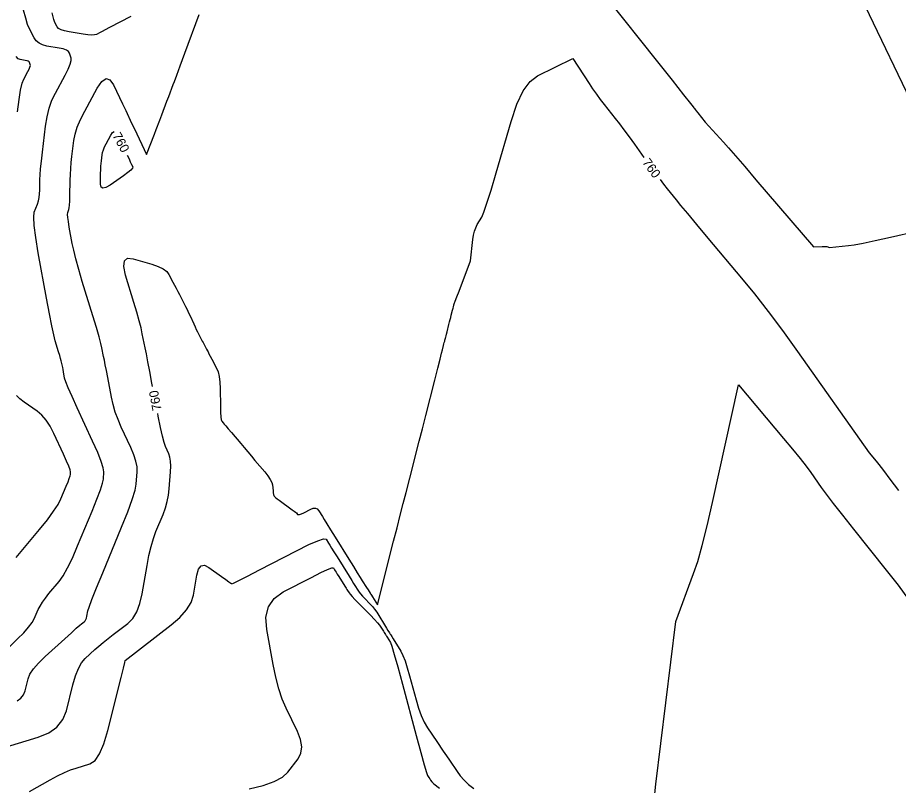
# Model space of a CAD drawing. Extents: x 2082232 to 2083549, y 592624 to 593832.
# Drawn here: x 2082682.7 to 2082749.8, y 593442.6 to 593501.1 of the extents above; entities that cross this region are included whole.
import ezdxf

# ---------------------------------------------------------------- set-up
doc = ezdxf.new("R2010")
doc.units = 0
for name, color, linetype in [('DT_X_Contour_Major', 7, 'Continuous'), ('DT_X_Contour_Minor', 7, 'Continuous'), ('GE_X_CL_5', 7, 'Continuous')]:
    doc.layers.add(name, color=color, linetype=linetype)

msp = doc.modelspace()

# ---------------------------------------------------------------- linework, layer by layer
at = {"layer": 'DT_X_Contour_Major'}
for points in [[(2082692.992, 593473.02), (2082692.944, 593473.275), (2082692.777, 593474.153), (2082692.635, 593474.894), (2082692.518, 593475.5), (2082692.425, 593475.97), (2082692.211, 593477.041), (2082692.111, 593477.49), (2082691.971, 593478.035), (2082691.791, 593478.675), (2082691.572, 593479.411), (2082690.936, 593481.501), (2082690.793, 593482.167), (2082690.843, 593482.598), (2082691.086, 593482.793), (2082691.521, 593482.752), (2082692.938, 593482.331), (2082693.418, 593482.164), (2082693.794, 593481.981), (2082694.066, 593481.782), (2082694.235, 593481.565), (2082694.546, 593480.966), (2082694.664, 593480.739), (2082694.786, 593480.505), (2082694.91, 593480.266), (2082695.037, 593480.021), (2082695.381, 593479.361), (2082695.506, 593479.116), (2082695.626, 593478.875), (2082695.739, 593478.638), (2082695.846, 593478.405), (2082696.124, 593477.792), (2082696.225, 593477.571), (2082696.32, 593477.371), (2082696.408, 593477.19), (2082696.491, 593477.028), (2082696.703, 593476.624), (2082696.777, 593476.485), (2082696.837, 593476.369), (2082696.885, 593476.279), (2082696.92, 593476.212), (2082696.996, 593476.067), (2082697.024, 593476.013), (2082697.052, 593475.961), (2082697.079, 593475.909), (2082697.105, 593475.859), (2082697.175, 593475.726), (2082697.215, 593475.65), (2082697.282, 593475.522), (2082697.376, 593475.342), (2082697.498, 593475.111), (2082697.858, 593474.424), (2082697.978, 593474.134), (2082698.065, 593473.78), (2082698.12, 593473.362), (2082698.144, 593472.879), (2082698.164, 593471.507), (2082698.175, 593471.051), (2082698.196, 593470.71), (2082698.225, 593470.486), (2082698.263, 593470.379), (2082698.375, 593470.246), (2082698.445, 593470.163), (2082698.571, 593470.014), (2082698.754, 593469.799), (2082698.992, 593469.517), (2082699.702, 593468.678), (2082699.97, 593468.362), (2082700.24, 593468.042), (2082700.513, 593467.72), (2082700.789, 593467.394), (2082701.528, 593466.522), (2082701.773, 593466.214), (2082701.953, 593465.945), (2082702.068, 593465.715), (2082702.119, 593465.524), (2082702.167, 593465.066), (2082702.187, 593464.912), (2082702.209, 593464.793), (2082702.233, 593464.71), (2082702.26, 593464.663), (2082702.334, 593464.584), (2082702.387, 593464.539), (2082702.488, 593464.46), (2082702.638, 593464.35), (2082702.836, 593464.206), (2082703.43, 593463.781), (2082703.629, 593463.637), (2082703.782, 593463.522), (2082703.887, 593463.438), (2082703.945, 593463.384), (2082704.037, 593463.279), (2082704.092, 593463.258), (2082704.188, 593463.272), (2082704.326, 593463.322), (2082704.504, 593463.408), (2082705.036, 593463.684), (2082705.224, 593463.753), (2082705.387, 593463.755), (2082705.527, 593463.69), (2082705.643, 593463.556), (2082705.921, 593463.11), (2082706.06, 593462.886), (2082706.271, 593462.548), (2082706.552, 593462.096), (2082706.905, 593461.531), (2082707.939, 593459.87), (2082708.294, 593459.3), (2082708.583, 593458.837), (2082708.805, 593458.479), (2082708.962, 593458.228), (2082709.292, 593457.698), (2082709.4, 593457.524), (2082709.479, 593457.398), (2082709.528, 593457.321), (2082709.548, 593457.292), (2082709.559, 593457.281), (2082709.573, 593457.26), (2082709.606, 593457.207), (2082709.659, 593457.122), (2082709.731, 593457.005), (2082710.11, 593456.384), (2082711.349, 593461.241), (2082711.607, 593462.253), (2082711.851, 593463.21), (2082712.081, 593464.111), (2082712.296, 593464.956), (2082712.852, 593467.134), (2082713.067, 593467.976), (2082713.294, 593468.867), (2082713.534, 593469.808), (2082713.787, 593470.799), (2082714.477, 593473.508), (2082714.708, 593474.413), (2082714.883, 593475.097), (2082715.001, 593475.56), (2082715.062, 593475.802), (2082715.152, 593476.153), (2082715.182, 593476.272), (2082715.206, 593476.367), (2082715.224, 593476.436), (2082715.235, 593476.481), (2082715.257, 593476.566), (2082715.265, 593476.597), (2082715.273, 593476.626), (2082715.279, 593476.653), (2082715.286, 593476.678), (2082715.302, 593476.741), (2082715.314, 593476.788), (2082715.337, 593476.879), (2082715.372, 593477.015), (2082715.418, 593477.196), (2082715.556, 593477.738), (2082715.606, 593477.935), (2082715.653, 593478.119), (2082715.697, 593478.289), (2082715.737, 593478.446), (2082715.839, 593478.847), (2082715.873, 593478.981), (2082715.899, 593479.083), (2082715.917, 593479.152), (2082715.926, 593479.189), (2082715.94, 593479.245), (2082715.968, 593479.325), (2082716.042, 593479.523), (2082716.161, 593479.841), (2082716.325, 593480.277), (2082717.199, 593482.591), (2082717.39, 593484.221), (2082717.441, 593484.554), (2082717.513, 593484.854), (2082717.606, 593485.12), (2082717.72, 593485.353), (2082718.051, 593485.931), (2082718.214, 593486.304), (2082718.452, 593486.989), (2082718.765, 593487.985), (2082719.155, 593489.294), (2082720.295, 593493.201), (2082720.741, 593494.518), (2082721.223, 593495.54), (2082721.743, 593496.266), (2082722.3, 593496.697), (2082724.985, 593498.02), (2082726.23, 593496.101), (2082726.502, 593495.692), (2082726.785, 593495.288), (2082727.079, 593494.888), (2082727.384, 593494.494), (2082728.211, 593493.448), (2082728.535, 593493.031), (2082728.888, 593492.565), (2082729.27, 593492.048), (2082729.68, 593491.481), (2082730.402, 593490.477)], [(2082689.775, 593488.368), (2082689.443, 593488.173), (2082689.207, 593488.121), (2082689.068, 593488.21), (2082689.025, 593488.443), (2082689.038, 593489.252), (2082689.046, 593489.54), (2082689.057, 593489.795), (2082689.072, 593490.017), (2082689.091, 593490.207), (2082689.147, 593490.669), (2082689.183, 593490.852), (2082689.247, 593491.054), (2082689.34, 593491.275), (2082689.461, 593491.515), (2082689.822, 593492.179), (2082689.953, 593492.371), (2082690.074, 593492.451), (2082690.078, 593492.449)], [(2082691.062, 593490.635), (2082691.147, 593490.457), (2082691.228, 593490.287), (2082691.295, 593490.144), (2082691.39, 593489.944), (2082691.481, 593489.754), (2082691.463, 593489.658), (2082691.342, 593489.513), (2082691.117, 593489.32), (2082690.788, 593489.078), (2082689.775, 593488.368)], [(2082731.638, 593488.779), (2082731.896, 593488.439), (2082732.173, 593488.087), (2082732.855, 593487.241), (2082733.198, 593486.821), (2082733.718, 593486.195), (2082734.412, 593485.364), (2082735.283, 593484.326), (2082737.838, 593481.286), (2082738.823, 593480.081), (2082739.86, 593478.747), (2082740.95, 593477.284), (2082742.093, 593475.692), (2082747.551, 593467.96), (2082748.094, 593467.328), (2082748.288, 593467.087), (2082748.637, 593466.632), (2082749.142, 593465.966), (2082749.803, 593465.086)], [(2082681.864, 593445.568), (2082684.268, 593446.295), (2082685.08, 593446.627), (2082685.712, 593447.075), (2082686.165, 593447.641), (2082686.438, 593448.323), (2082686.928, 593450.3), (2082687.124, 593450.98), (2082687.344, 593451.54), (2082687.589, 593451.977), (2082687.857, 593452.293), (2082688.607, 593452.975), (2082688.905, 593453.238), (2082689.236, 593453.518), (2082689.599, 593453.813), (2082689.996, 593454.124), (2082691.099, 593454.976), (2082691.478, 593455.356), (2082691.788, 593455.858), (2082692.029, 593456.481), (2082692.201, 593457.226), (2082692.568, 593459.373), (2082692.714, 593460.139), (2082692.876, 593460.827), (2082693.055, 593461.436), (2082693.25, 593461.967), (2082693.793, 593463.277), (2082693.975, 593463.767), (2082694.115, 593464.255), (2082694.212, 593464.74), (2082694.266, 593465.224), (2082694.355, 593466.51), (2082694.372, 593466.959), (2082694.357, 593467.338), (2082694.309, 593467.649), (2082694.229, 593467.891), (2082693.972, 593468.445), (2082693.865, 593468.745), (2082693.738, 593469.23), (2082693.59, 593469.899), (2082693.421, 593470.752), (2082693.382, 593470.956)]]:
    msp.add_lwpolyline(points, dxfattribs=at)
at = {"layer": 'DT_X_Contour_Minor'}
for points in [[(2082727.665, 593502.537), (2082731.345, 593497.885), (2082732.555, 593496.355), (2082733.426, 593495.253), (2082733.957, 593494.579), (2082734.15, 593494.334), (2082734.21, 593494.25), (2082734.245, 593494.204), (2082734.305, 593494.127), (2082734.39, 593494.02), (2082734.501, 593493.882), (2082735.075, 593493.17), (2082736.468, 593491.628), (2082736.847, 593491.202), (2082737.385, 593490.585), (2082738.082, 593489.777), (2082738.939, 593488.778), (2082743.311, 593483.671), (2082743.968, 593483.696), (2082744.097, 593483.699), (2082744.202, 593483.697), (2082744.283, 593483.689), (2082744.339, 593483.677), (2082744.548, 593483.607), (2082745.984, 593483.756), (2082746.415, 593483.821), (2082747.091, 593483.95), (2082748.011, 593484.145), (2082749.177, 593484.404), (2082755.191, 593485.767)], [(2082681.341, 593452.416), (2082682.718, 593453.785), (2082683.184, 593454.266), (2082683.55, 593454.684), (2082683.816, 593455.039), (2082683.981, 593455.331), (2082684.29, 593456.023), (2082684.427, 593456.294), (2082684.608, 593456.587), (2082684.833, 593456.903), (2082685.101, 593457.242), (2082685.876, 593458.174), (2082686.182, 593458.605), (2082686.518, 593459.197), (2082686.886, 593459.953), (2082687.284, 593460.87), (2082688.388, 593463.533), (2082688.751, 593464.434), (2082689.016, 593465.137), (2082689.18, 593465.645), (2082689.244, 593465.956), (2082689.284, 593466.523), (2082689.241, 593466.828), (2082689.085, 593467.318), (2082688.814, 593467.993), (2082688.429, 593468.853), (2082687.25, 593471.393), (2082686.859, 593472.249), (2082686.57, 593472.913), (2082686.382, 593473.384), (2082686.297, 593473.662), (2082686.205, 593474.148), (2082686.173, 593474.317), (2082686.146, 593474.46), (2082686.123, 593474.576), (2082686.105, 593474.667), (2082686.064, 593474.873), (2082686.038, 593474.98), (2082685.992, 593475.148), (2082685.926, 593475.375), (2082685.839, 593475.663), (2082685.581, 593476.51), (2082685.467, 593476.95), (2082685.318, 593477.637), (2082685.134, 593478.569), (2082684.915, 593479.747), (2082684.286, 593483.216), (2082684.09, 593484.384), (2082683.975, 593485.285), (2082683.94, 593485.921), (2082683.987, 593486.291), (2082684.218, 593486.921), (2082684.294, 593487.165), (2082684.35, 593487.425), (2082684.386, 593487.7), (2082684.401, 593487.991), (2082684.415, 593488.786), (2082684.431, 593489.141), (2082684.468, 593489.607), (2082684.527, 593490.184), (2082684.607, 593490.874), (2082684.849, 593492.861), (2082684.963, 593493.577), (2082685.124, 593494.234), (2082685.333, 593494.834), (2082685.588, 593495.375), (2082686.331, 593496.74), (2082686.568, 593497.205), (2082686.725, 593497.577), (2082686.8, 593497.856), (2082686.795, 593498.041), (2082686.67, 593498.412), (2082686.586, 593498.541), (2082686.426, 593498.649), (2082686.189, 593498.737), (2082685.877, 593498.804), (2082684.943, 593498.957), (2082684.62, 593499.039), (2082684.351, 593499.17), (2082684.136, 593499.352), (2082683.975, 593499.583), (2082683.618, 593500.265), (2082683.478, 593500.594), (2082683.329, 593501.07), (2082683.169, 593501.692)], [(2082682.673, 593449.069), (2082682.961, 593449.274), (2082683.167, 593449.531), (2082683.292, 593449.842), (2082683.515, 593450.743), (2082683.658, 593451.102), (2082683.921, 593451.505), (2082684.304, 593451.951), (2082684.806, 593452.44), (2082686.305, 593453.802), (2082686.806, 593454.256), (2082687.186, 593454.598), (2082687.445, 593454.827), (2082687.583, 593454.943), (2082687.79, 593455.102), (2082687.86, 593455.173), (2082687.918, 593455.267), (2082687.963, 593455.383), (2082687.996, 593455.523), (2082688.064, 593455.924), (2082688.154, 593456.219), (2082688.372, 593456.801), (2082688.719, 593457.67), (2082689.193, 593458.826), (2082690.63, 593462.294), (2082691.104, 593463.475), (2082691.45, 593464.418), (2082691.667, 593465.123), (2082691.755, 593465.59), (2082691.819, 593466.517), (2082691.807, 593466.893), (2082691.721, 593467.328), (2082691.561, 593467.821), (2082691.329, 593468.372), (2082690.611, 593469.919), (2082690.362, 593470.497), (2082690.154, 593471.071), (2082689.986, 593471.641), (2082689.859, 593472.207), (2082689.574, 593473.711), (2082689.475, 593474.235), (2082689.39, 593474.677), (2082689.32, 593475.038), (2082689.265, 593475.318), (2082689.137, 593475.957), (2082689.058, 593476.289), (2082688.916, 593476.808), (2082688.71, 593477.512), (2082688.442, 593478.403), (2082687.643, 593481.027), (2082687.37, 593481.946), (2082687.151, 593482.736), (2082686.985, 593483.395), (2082686.874, 593483.926), (2082686.649, 593485.167), (2082686.579, 593485.585), (2082686.537, 593485.908), (2082686.525, 593486.135), (2082686.542, 593486.268), (2082686.624, 593486.493), (2082686.652, 593486.623), (2082686.675, 593486.842), (2082686.691, 593487.151), (2082686.702, 593487.55), (2082686.722, 593488.734), (2082686.735, 593489.179), (2082686.761, 593489.629), (2082686.799, 593490.083), (2082686.849, 593490.54), (2082686.998, 593491.765), (2082687.092, 593492.249), (2082687.262, 593492.784), (2082687.507, 593493.368), (2082687.828, 593494.002), (2082688.784, 593495.76), (2082689.13, 593496.269), (2082689.45, 593496.48), (2082689.744, 593496.39), (2082690.013, 593496.002), (2082690.694, 593494.566), (2082690.943, 593494.042), (2082691.398, 593493.084), (2082691.604, 593492.649), (2082692.535, 593490.689), (2082693.13, 593492.249), (2082693.261, 593492.591), (2082693.539, 593493.32), (2082693.686, 593493.707), (2082694.088, 593494.759), (2082694.225, 593495.117), (2082694.333, 593495.402), (2082694.468, 593495.753), (2082694.572, 593496.028), (2082694.657, 593496.255), (2082694.833, 593496.73), (2082695.1, 593497.454), (2082695.459, 593498.426), (2082696.536, 593501.35)], [(2082691.324, 593501.201), (2082689.712, 593500.366), (2082689.389, 593500.199), (2082689.153, 593500.076), (2082689.002, 593499.998), (2082688.716, 593499.85), (2082688.572, 593499.809), (2082688.356, 593499.798), (2082688.068, 593499.818), (2082687.708, 593499.867), (2082686.652, 593500.04), (2082686.298, 593500.112), (2082686.026, 593500.198), (2082685.837, 593500.3), (2082685.731, 593500.416), (2082685.559, 593500.746), (2082685.473, 593500.991), (2082685.347, 593501.48)], [(2082682.7, 593493.956), (2082682.824, 593494.885), (2082682.946, 593495.609), (2082683.065, 593496.128), (2082683.182, 593496.442), (2082683.489, 593497.008), (2082683.588, 593497.2), (2082683.653, 593497.354), (2082683.684, 593497.47), (2082683.682, 593497.547), (2082683.63, 593497.7), (2082683.595, 593497.754), (2082683.529, 593497.798), (2082683.431, 593497.835), (2082683.302, 593497.863), (2082682.915, 593497.926), (2082682.762, 593497.995), (2082682.595, 593498.155)], [(2082731.07, 593440.229), (2082731.316, 593442.719), (2082732.829, 593455.121), (2082734.19, 593458.77), (2082734.499, 593459.694), (2082734.84, 593460.904), (2082735.215, 593462.398), (2082735.624, 593464.178), (2082737.607, 593473.147), (2082741.041, 593469.061), (2082741.722, 593468.242), (2082742.294, 593467.536), (2082742.756, 593466.944), (2082743.109, 593466.465), (2082743.904, 593465.338), (2082744.282, 593464.822), (2082744.819, 593464.118), (2082745.514, 593463.227), (2082746.369, 593462.148), (2082748.86, 593459.021), (2082749.753, 593457.88), (2082750.563, 593456.801)], [(2082682.599, 593459.983), (2082684.379, 593462.126), (2082684.982, 593462.875), (2082685.456, 593463.514), (2082685.801, 593464.043), (2082686.017, 593464.463), (2082686.42, 593465.436), (2082686.553, 593465.765), (2082686.65, 593466.022), (2082686.71, 593466.208), (2082686.733, 593466.321), (2082686.748, 593466.529), (2082686.718, 593466.671), (2082686.618, 593466.941), (2082686.449, 593467.34), (2082686.209, 593467.868), (2082685.476, 593469.447), (2082685.19, 593469.998), (2082684.881, 593470.464), (2082684.548, 593470.846), (2082684.193, 593471.145), (2082683.216, 593471.828), (2082682.885, 593472.086), (2082682.624, 593472.344)], [(2082683.626, 593442.155), (2082685.198, 593443.047), (2082685.763, 593443.355), (2082686.28, 593443.608), (2082686.749, 593443.809), (2082687.169, 593443.955), (2082688.226, 593444.275), (2082688.608, 593444.523), (2082688.962, 593445.027), (2082689.287, 593445.788), (2082689.585, 593446.804), (2082690.589, 593450.859), (2082690.767, 593451.574), (2082690.873, 593452.004), (2082690.909, 593452.147), (2082690.91, 593452.147), (2082694.408, 593454.851), (2082695.076, 593455.428), (2082695.58, 593456.001), (2082695.921, 593456.57), (2082696.099, 593457.134), (2082696.356, 593458.635), (2082696.485, 593459.095), (2082696.682, 593459.349), (2082696.945, 593459.397), (2082697.276, 593459.239), (2082698.247, 593458.544), (2082698.566, 593458.315), (2082698.797, 593458.149), (2082698.939, 593458.045), (2082698.992, 593458.003), (2082699.016, 593457.976), (2082699.156, 593458.036), (2082699.557, 593458.235), (2082700.219, 593458.573), (2082701.143, 593459.051), (2082703.956, 593460.51), (2082704.887, 593460.975), (2082705.572, 593461.275), (2082706.011, 593461.411), (2082706.203, 593461.382), (2082706.387, 593461.087), (2082706.48, 593460.938), (2082706.62, 593460.714), (2082706.806, 593460.414), (2082707.04, 593460.039), (2082707.961, 593458.56), (2082708.153, 593458.252), (2082708.3, 593458.015), (2082708.404, 593457.848), (2082708.623, 593457.497), (2082708.716, 593457.361), (2082708.83, 593457.214), (2082708.966, 593457.058), (2082709.123, 593456.892), (2082709.571, 593456.435), (2082709.738, 593456.252), (2082709.903, 593456.046), (2082710.067, 593455.816), (2082710.23, 593455.563), (2082710.661, 593454.857), (2082710.805, 593454.621), (2082710.915, 593454.441), (2082711.03, 593454.253), (2082711.09, 593454.154), (2082711.13, 593454.089), (2082711.205, 593453.967), (2082711.313, 593453.789), (2082711.885, 593452.854), (2082712.048, 593452.539), (2082712.216, 593452.12), (2082712.39, 593451.597), (2082712.568, 593450.97), (2082713.052, 593449.158), (2082713.243, 593448.515), (2082713.454, 593447.945), (2082713.685, 593447.448), (2082713.936, 593447.023), (2082714.631, 593445.987), (2082715.131, 593445.241), (2082715.366, 593444.891), (2082715.591, 593444.557), (2082716.176, 593443.685), (2082716.42, 593443.358), (2082716.714, 593443.033), (2082717.058, 593442.709), (2082717.452, 593442.386)], [(2082700.352, 593442.361), (2082701.416, 593442.632), (2082702.26, 593442.935), (2082702.885, 593443.27), (2082703.289, 593443.636), (2082704.075, 593444.656), (2082704.293, 593445.074), (2082704.357, 593445.56), (2082704.268, 593446.117), (2082704.025, 593446.743), (2082703.172, 593448.506), (2082702.87, 593449.21), (2082702.602, 593450), (2082702.369, 593450.876), (2082702.17, 593451.838), (2082701.686, 593454.52), (2082701.628, 593455.452), (2082701.816, 593456.237), (2082702.252, 593456.875), (2082702.934, 593457.367), (2082705.083, 593458.482), (2082705.793, 593458.841), (2082706.309, 593459.081), (2082706.633, 593459.204), (2082706.763, 593459.209), (2082706.854, 593459.063), (2082706.9, 593458.99), (2082706.968, 593458.879), (2082707.06, 593458.732), (2082707.175, 593458.547), (2082707.629, 593457.819), (2082707.723, 593457.668), (2082707.796, 593457.551), (2082707.847, 593457.469), (2082707.954, 593457.296), (2082708.031, 593457.197), (2082708.181, 593457.03), (2082708.403, 593456.794), (2082708.698, 593456.491), (2082709.582, 593455.589), (2082709.881, 593455.279), (2082710.114, 593455.025), (2082710.282, 593454.827), (2082710.384, 593454.685), (2082710.57, 593454.381), (2082710.632, 593454.279), (2082710.679, 593454.202), (2082710.729, 593454.121), (2082710.755, 593454.079), (2082710.772, 593454.051), (2082710.804, 593453.998), (2082710.851, 593453.921), (2082711.097, 593453.519), (2082711.206, 593453.236), (2082711.397, 593452.614), (2082711.668, 593451.652), (2082712.02, 593450.351), (2082713.067, 593446.429), (2082713.416, 593445.135), (2082713.675, 593444.195), (2082713.845, 593443.609), (2082713.927, 593443.377), (2082714.025, 593443.23), (2082714.097, 593443.124), (2082714.13, 593443.074), (2082714.162, 593443.027), (2082714.245, 593442.903), (2082714.409, 593442.756), (2082714.84, 593442.411)]]:
    msp.add_lwpolyline(points, dxfattribs=at)
at = {"layer": 'GE_X_CL_5'}
msp.add_line((2082958.182, 593060.216), (2082728.488, 593541.346), dxfattribs=at)

# ---------------------------------------------------------------- texts
at = {"layer": 'DT_X_Contour_Major'}
for rotation, p in [(298.48874, (2082689.91, 593492.143)), (306.06276, (2082730.246, 593490.087)), (100.71378, (2082693.685, 593471.241))]:
    msp.add_text('760', height=0.7, rotation=rotation, dxfattribs=at).set_placement(p)

doc.saveas('drawing.dxf')
